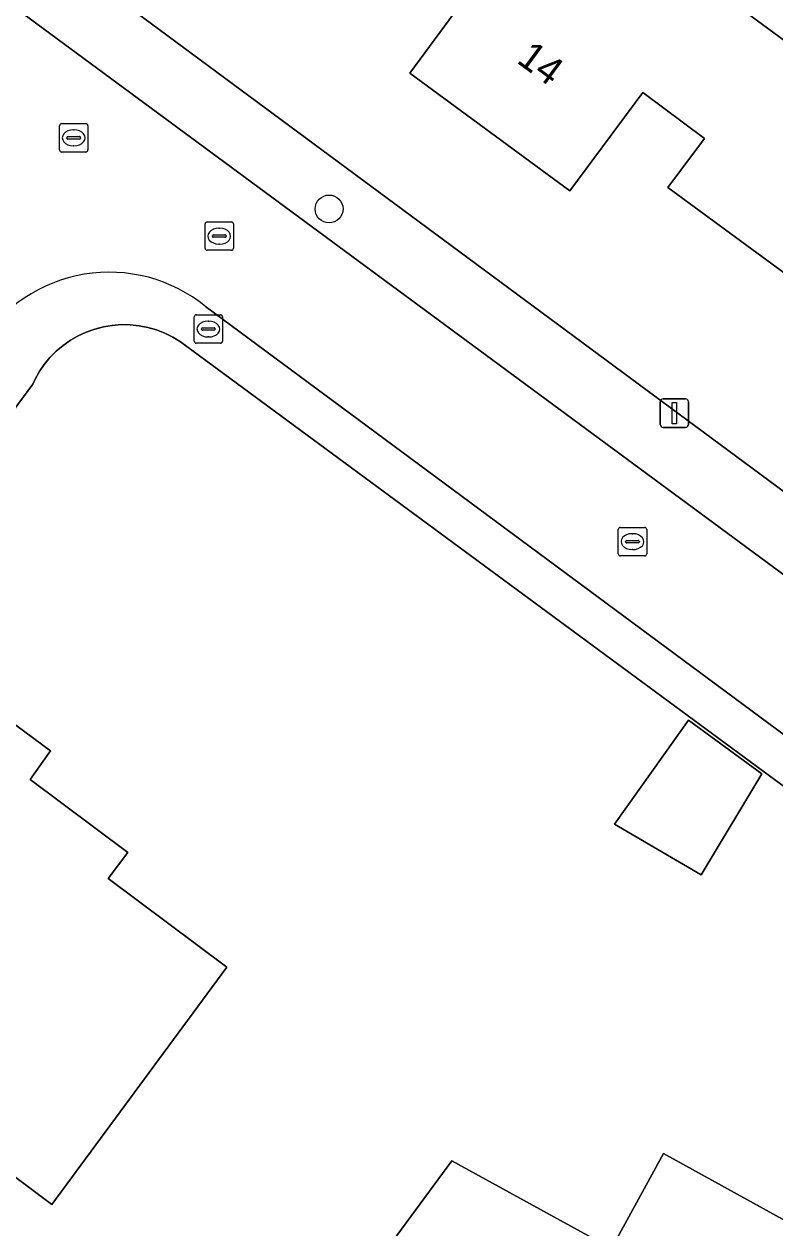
# Model space of a CAD drawing. Extents: x 163426 to 164192, y 380329 to 381641.
# Drawn here: x 163874.11 to 163900.55, y 381425.94 to 381468.28 of the extents above; entities that cross this region are included whole.
import ezdxf

# ---------------------------------------------------------------- set-up
doc = ezdxf.new("R2010")
doc.units = 0
for name, color, linetype in [('IMGEO_Boom', 7, 'Continuous'), ('IMGEO_Brandkraan', 7, 'Continuous'), ('IMGEO_Erf', 7, 'Continuous'), ('IMGEO_Kolk', 7, 'Continuous'), ('IMGEO_Lichtmast', 7, 'Continuous'), ('IMGEO_Pand', 7, 'Continuous'), ('IMGEO_Pand_nummerreeks', 7, 'Continuous'), ('IMGEO_Rijbaan_lokaal_open', 7, 'Continuous'), ('IMGEO_Rioolput', 7, 'Continuous'), ('IMGEO_Voetpad_open', 7, 'Continuous')]:
    doc.layers.add(name, color=color, linetype=linetype)

msp = doc.modelspace()

# ---------------------------------------------------------------- linework, layer by layer
at = {"layer": 'IMGEO_Boom'}
msp.add_circle((163884.85, 381461.781), 0.489, dxfattribs=at)
at = {"layer": 'IMGEO_Brandkraan'}
for p, q in [((163880.098, 381457.131), (163880.098, 381457.983)), ((163880.173, 381458.057), (163881.025, 381458.057)), ((163881.099, 381457.983), (163881.099, 381457.131)), ((163880.357, 381457.551), (163880.357, 381457.563)), ((163880.795, 381457.514), (163880.397, 381457.514)), ((163880.4, 381457.6), (163880.798, 381457.6)), ((163880.586, 381457.837), (163880.611, 381457.837)), ((163880.841, 381457.563), (163880.841, 381457.551)), ((163881.025, 381457.057), (163880.173, 381457.057)), ((163880.609, 381457.277), (163880.584, 381457.277))]:
    msp.add_line(p, q, dxfattribs=at)
for points in [[(163880.098, 381457.131), (163880.098, 381457.983)], [(163880.173, 381458.057), (163881.025, 381458.057)], [(163881.099, 381457.983), (163881.099, 381457.131)], [(163881.025, 381457.057), (163880.173, 381457.057)]]:
    msp.add_lwpolyline(points, dxfattribs=at)
for centre, radius, start, end in [((163880.175, 381457.981), 0.0765, 91.552, 178.448), ((163880.175, 381457.981), 0.0765, 91.552, 178.448), ((163881.023, 381457.981), 0.0765, 1.552, 88.448), ((163881.023, 381457.981), 0.0765, 1.552, 88.448), ((163880.397, 381457.56), 0.0403, 85.8775, 175.7526), ((163880.394, 381457.55), 0.0366, 178.938, 274.7102), ((163880.798, 381457.557), 0.043, 264.8664, 352.4533), ((163880.802, 381457.562), 0.0386, 1.7309, 96.639), ((163880.175, 381457.133), 0.0765, 181.552, 268.448), ((163880.175, 381457.133), 0.0765, 181.552, 268.448), ((163881.023, 381457.133), 0.0765, 271.552, 358.448), ((163881.023, 381457.133), 0.0765, 271.552, 358.448)]:
    msp.add_arc(centre, radius, start, end, dxfattribs=at)
for centre, major_axis, ratio, start_param, end_param in [((163880.585, 381457.557), (-0.387, 0.002), 0.722429, 4.712389, 7.853982), ((163880.61, 381457.557), (-0.39, 0.002), 0.717154, 1.570796, 4.712389)]:
    msp.add_ellipse(centre, major_axis=major_axis, ratio=ratio, start_param=start_param, end_param=end_param, dxfattribs=at)
at = {"layer": 'IMGEO_Erf'}
for points in [[(163861.127, 381481.2), (163910.346, 381444.828)], [(163901.011, 381459.426), (163896.777, 381462.53), (163898.065, 381464.264), (163895.897, 381465.874), (163893.327, 381462.414), (163887.695, 381466.561), (163890.658, 381470.59), (163894.148, 381475.336), (163899.781, 381471.185), (163898.508, 381469.457), (163904.896, 381464.749)], [(163904.596, 381438.725), (163879.612, 381457.105), (163879.344, 381457.27), (163879.062, 381457.41), (163878.768, 381457.525), (163878.465, 381457.613), (163878.156, 381457.674), (163877.843, 381457.706), (163877.528, 381457.711), (163877.214, 381457.687), (163876.903, 381457.636), (163876.598, 381457.557), (163876.301, 381457.45), (163876.015, 381457.318), (163875.742, 381457.161), (163875.484, 381456.98), (163875.243, 381456.777), (163875.022, 381456.553), (163874.821, 381456.31), (163874.643, 381456.05), (163874.488, 381455.776), (163874.415, 381455.621), (163855.123, 381429.496)]]:
    msp.add_lwpolyline(points, dxfattribs=at)
for points in [[(163875.083, 381426.767), (163871.733, 381429.274), (163872.284, 381430.005), (163869.21, 381432.267), (163870.38, 381433.869), (163868.956, 381434.928), (163865.823, 381437.257), (163871.68, 381445.194), (163875.039, 381442.715), (163874.327, 381441.716), (163877.76, 381439.149), (163877.069, 381438.226), (163881.253, 381435.106)], [(163894.896, 381440.135), (163897.499, 381443.8), (163900.082, 381441.915), (163897.951, 381438.364)], [(163902.213, 381412.064), (163897.812, 381414.49), (163895.741, 381410.721), (163894.829, 381411.224), (163894.04, 381410.957), (163893.215, 381411.027), (163892.475, 381411.43), (163891.961, 381412.085), (163891.751, 381412.88), (163890.835, 381413.398), (163892.849, 381416.261), (163887.994, 381418.971), (163884.698, 381414.489), (163880.997, 381417.224), (163889.175, 381428.294), (163894.787, 381425.22), (163896.627, 381428.557), (163903.405, 381424.818), (163902.414, 381423.022), (163905.303, 381421.428), (163904.457, 381419.895), (163906.048, 381419.017)]]:
    msp.add_lwpolyline(points, close=True, dxfattribs=at)
at = {"layer": 'IMGEO_Kolk'}
for p, q in [((163880.481, 381460.4), (163880.481, 381461.252)), ((163880.556, 381461.326), (163881.408, 381461.326)), ((163881.482, 381461.252), (163881.482, 381460.4)), ((163880.74, 381460.82), (163880.74, 381460.832)), ((163880.783, 381460.869), (163881.181, 381460.869)), ((163880.969, 381461.106), (163880.994, 381461.106)), ((163881.224, 381460.832), (163881.224, 381460.82)), ((163881.178, 381460.783), (163880.78, 381460.783)), ((163880.992, 381460.546), (163880.967, 381460.546)), ((163881.408, 381460.326), (163880.556, 381460.326)), ((163895.03, 381449.652), (163895.03, 381450.504)), ((163895.105, 381450.578), (163895.957, 381450.578)), ((163895.518, 381450.358), (163895.543, 381450.358)), ((163896.031, 381450.504), (163896.031, 381449.652)), ((163895.289, 381450.072), (163895.289, 381450.084)), ((163895.727, 381450.035), (163895.329, 381450.035)), ((163895.332, 381450.121), (163895.73, 381450.121)), ((163895.541, 381449.798), (163895.516, 381449.798)), ((163895.773, 381450.084), (163895.773, 381450.072)), ((163895.957, 381449.578), (163895.105, 381449.578))]:
    msp.add_line(p, q, dxfattribs=at)
for points in [[(163880.481, 381460.4), (163880.481, 381461.252)], [(163880.556, 381461.326), (163881.408, 381461.326)], [(163881.482, 381461.252), (163881.482, 381460.4)], [(163881.408, 381460.326), (163880.556, 381460.326)], [(163895.03, 381449.652), (163895.03, 381450.504)], [(163895.105, 381450.578), (163895.957, 381450.578)], [(163896.031, 381450.504), (163896.031, 381449.652)], [(163895.957, 381449.578), (163895.105, 381449.578)]]:
    msp.add_lwpolyline(points, dxfattribs=at)
for centre, radius, start, end in [((163880.558, 381461.25), 0.0765, 91.552, 178.448), ((163880.558, 381461.25), 0.0765, 91.552, 178.448), ((163881.406, 381461.25), 0.0765, 1.552, 88.448), ((163881.406, 381461.25), 0.0765, 1.552, 88.448), ((163880.78, 381460.829), 0.0403, 85.8775, 175.7526), ((163880.777, 381460.819), 0.0366, 178.938, 274.7102), ((163881.181, 381460.826), 0.043, 264.8664, 352.4533), ((163881.185, 381460.831), 0.0386, 1.7309, 96.639), ((163880.558, 381460.402), 0.0765, 181.552, 268.448), ((163880.558, 381460.402), 0.0765, 181.552, 268.448), ((163881.406, 381460.402), 0.0765, 271.552, 358.448), ((163881.406, 381460.402), 0.0765, 271.552, 358.448), ((163895.107, 381450.502), 0.0765, 91.552, 178.448), ((163895.107, 381450.502), 0.0765, 91.552, 178.448), ((163895.955, 381450.502), 0.0765, 1.552, 88.448), ((163895.955, 381450.502), 0.0765, 1.552, 88.448), ((163895.329, 381450.081), 0.0403, 85.8775, 175.7526), ((163895.326, 381450.071), 0.0366, 178.938, 274.7102), ((163895.73, 381450.078), 0.043, 264.8664, 352.4533), ((163895.734, 381450.083), 0.0386, 1.7309, 96.639), ((163895.107, 381449.654), 0.0765, 181.552, 268.448), ((163895.107, 381449.654), 0.0765, 181.552, 268.448), ((163895.955, 381449.654), 0.0765, 271.552, 358.448), ((163895.955, 381449.654), 0.0765, 271.552, 358.448)]:
    msp.add_arc(centre, radius, start, end, dxfattribs=at)
for centre, major_axis, ratio, start_param, end_param in [((163880.968, 381460.826), (-0.387, 0.002), 0.722429, 4.712389, 7.853982), ((163880.993, 381460.826), (-0.39, 0.002), 0.717154, 1.570796, 4.712389), ((163895.517, 381450.078), (-0.387, 0.002), 0.722429, 4.712389, 7.853982), ((163895.542, 381450.078), (-0.39, 0.002), 0.717154, 1.570796, 4.712389)]:
    msp.add_ellipse(centre, major_axis=major_axis, ratio=ratio, start_param=start_param, end_param=end_param, dxfattribs=at)
at = {"layer": 'IMGEO_Lichtmast'}
for p, q in [((163896.511, 381454.199), (163896.511, 381454.999)), ((163896.511, 381454.999), (163896.511, 381454.199)), ((163896.611, 381455.099), (163897.401, 381455.099)), ((163897.401, 381455.099), (163896.611, 381455.099)), ((163897.501, 381454.999), (163897.501, 381454.199)), ((163897.501, 381454.199), (163897.501, 381454.999)), ((163897.401, 381454.099), (163896.611, 381454.099)), ((163896.611, 381454.099), (163897.401, 381454.099))]:
    msp.add_line(p, q, dxfattribs=at)
msp.add_lwpolyline([(163896.931, 381454.974), (163897.081, 381454.974), (163897.081, 381454.224), (163896.931, 381454.224), (163896.931, 381454.974)], dxfattribs=at)
for centre, start, end in [((163896.611, 381454.999), 90, 180), ((163896.611, 381454.999), 90, 180), ((163897.401, 381454.999), 0, 90), ((163897.401, 381454.999), 360, 90), ((163896.611, 381454.199), 180, 270), ((163896.611, 381454.199), 180, 270), ((163897.401, 381454.199), 270, 0), ((163897.401, 381454.199), 270, 0)]:
    msp.add_arc(centre, 0.1, start, end, dxfattribs=at)
at = {"layer": 'IMGEO_Pand'}
for points in [[(163901.011, 381459.426), (163902.545, 381461.527), (163904.478, 381464.177), (163904.896, 381464.749), (163898.508, 381469.457), (163899.781, 381471.185), (163894.148, 381475.336), (163890.658, 381470.59), (163887.695, 381466.561), (163893.327, 381462.414), (163895.897, 381465.874), (163898.065, 381464.264), (163896.777, 381462.53)], [(163868.956, 381434.928), (163870.38, 381433.869), (163869.21, 381432.267), (163872.284, 381430.005), (163871.733, 381429.274), (163875.083, 381426.767), (163881.253, 381435.106), (163877.069, 381438.226), (163877.76, 381439.149), (163874.327, 381441.716), (163875.039, 381442.715), (163871.68, 381445.194), (163865.823, 381437.257)], [(163897.951, 381438.364), (163900.082, 381441.915), (163897.499, 381443.8), (163894.896, 381440.135)], [(163895.741, 381410.721), (163897.812, 381414.49), (163902.213, 381412.064), (163906.048, 381419.017), (163904.457, 381419.895), (163905.303, 381421.428), (163902.414, 381423.022), (163903.405, 381424.818), (163896.627, 381428.557), (163894.787, 381425.22), (163889.175, 381428.294), (163880.997, 381417.224), (163884.698, 381414.489), (163887.994, 381418.971), (163892.849, 381416.261), (163890.835, 381413.398), (163891.751, 381412.88), (163891.961, 381412.085), (163892.475, 381411.43), (163893.215, 381411.027), (163894.04, 381410.957), (163894.829, 381411.224)]]:
    msp.add_lwpolyline(points, close=True, dxfattribs=at)
at = {"layer": 'IMGEO_Rijbaan_lokaal_open'}
for points in [[(163908.991, 381442.925), (163859.705, 381479.249)], [(163880.502, 381458.347), (163905.433, 381439.905)]]:
    msp.add_lwpolyline(points, dxfattribs=at)
msp.add_arc((163877.106, 381454.183), 5.373, 50.8013, 148.1186, dxfattribs=at)
at = {"layer": 'IMGEO_Rioolput'}
for p, q in [((163875.356, 381463.856), (163875.356, 381464.708)), ((163875.431, 381464.782), (163876.283, 381464.782)), ((163876.357, 381464.708), (163876.357, 381463.856)), ((163875.615, 381464.276), (163875.615, 381464.288)), ((163876.053, 381464.239), (163875.655, 381464.239)), ((163875.658, 381464.325), (163876.056, 381464.325)), ((163875.844, 381464.562), (163875.869, 381464.562)), ((163876.099, 381464.288), (163876.099, 381464.276)), ((163876.283, 381463.782), (163875.431, 381463.782)), ((163875.867, 381464.002), (163875.842, 381464.002))]:
    msp.add_line(p, q, dxfattribs=at)
for points in [[(163875.356, 381463.856), (163875.356, 381464.708)], [(163875.431, 381464.782), (163876.283, 381464.782)], [(163876.357, 381464.708), (163876.357, 381463.856)], [(163876.283, 381463.782), (163875.431, 381463.782)]]:
    msp.add_lwpolyline(points, dxfattribs=at)
for centre, radius, start, end in [((163875.433, 381464.706), 0.0765, 91.552, 178.448), ((163875.433, 381464.706), 0.0765, 91.552, 178.448), ((163876.281, 381464.706), 0.0765, 1.552, 88.448), ((163876.281, 381464.706), 0.0765, 1.552, 88.448), ((163875.655, 381464.285), 0.0403, 85.8775, 175.7526), ((163875.652, 381464.275), 0.0366, 178.938, 274.7102), ((163876.056, 381464.282), 0.043, 264.8664, 352.4533), ((163876.06, 381464.287), 0.0386, 1.7309, 96.639), ((163875.433, 381463.858), 0.0765, 181.552, 268.448), ((163875.433, 381463.858), 0.0765, 181.552, 268.448), ((163876.281, 381463.858), 0.0765, 271.552, 358.448), ((163876.281, 381463.858), 0.0765, 271.552, 358.448)]:
    msp.add_arc(centre, radius, start, end, dxfattribs=at)
for centre, major_axis, ratio, start_param, end_param in [((163875.843, 381464.282), (-0.387, 0.002), 0.722429, 4.712389, 7.853982), ((163875.868, 381464.282), (-0.39, 0.002), 0.717154, 1.570796, 4.712389)]:
    msp.add_ellipse(centre, major_axis=major_axis, ratio=ratio, start_param=start_param, end_param=end_param, dxfattribs=at)
at = {"layer": 'IMGEO_Voetpad_open'}
for points in [[(163910.346, 381444.828), (163861.127, 381481.2)], [(163859.705, 381479.249), (163908.991, 381442.925)], [(163905.433, 381439.905), (163880.502, 381458.347)], [(163855.123, 381429.496), (163874.415, 381455.621), (163874.488, 381455.776), (163874.643, 381456.05), (163874.821, 381456.31), (163875.022, 381456.553), (163875.243, 381456.777), (163875.484, 381456.98), (163875.742, 381457.161), (163876.015, 381457.318), (163876.301, 381457.45), (163876.598, 381457.557), (163876.903, 381457.636), (163877.214, 381457.687), (163877.528, 381457.711), (163877.843, 381457.706), (163878.156, 381457.674), (163878.465, 381457.613), (163878.768, 381457.525), (163879.062, 381457.41), (163879.344, 381457.27), (163879.612, 381457.105), (163904.596, 381438.725)]]:
    msp.add_lwpolyline(points, dxfattribs=at)
msp.add_arc((163877.106, 381454.183), 5.373, 50.8013, 148.1186, dxfattribs=at)

# ---------------------------------------------------------------- texts
at = {"layer": 'IMGEO_Pand_nummerreeks'}
msp.add_text('14', height=1, rotation=323.6347, dxfattribs=at).set_placement((163891.413, 381466.953))

doc.saveas('drawing.dxf')
